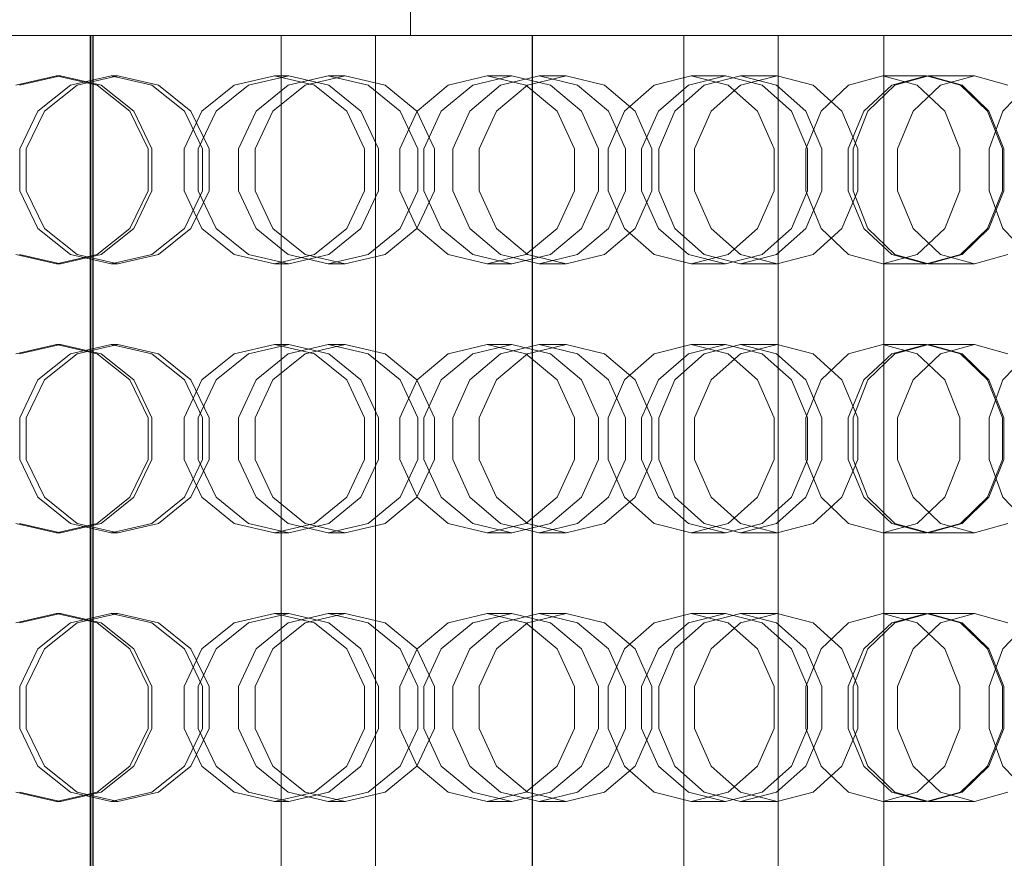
# Model space of a CAD drawing. Header units: millimetres. Extents: x -4395 to 65662, y -65530 to 6847.
# Tile 722 of 1034: x 25260 to 25480, y -17984 to -17796. Entities that reach past the tile are written whole.
import ezdxf

# ---------------------------------------------------------------- set-up
doc = ezdxf.new("R2010")
doc.units = ezdxf.units.MM
doc.layers.add('COTAS_P', color=1, linetype='Continuous', lineweight=0)
doc.layers.add('superior_briquetadora', color=7, linetype='Continuous', lineweight=0)
doc.dimstyles.new('R19_100', dxfattribs={"dimtxt": 250, "dimasz": 150, "dimexe": 150, "dimexo": 80, "dimgap": 100, "dimtad": 1, "dimtih": 1, "dimtoh": 1, "dimdsep": 46, "dimcen": 0.09, "dimadec": 0, "dimazin": 0, "dimtfac": 1, "dimtdec": 4, "dimtofl": 0, "dimtmove": 0, "dimatfit": 3, "dimfxl": 1, "dimtolj": 1, "dimtzin": 0, "dimarcsym": 0})

# ---------------------------------------------------------------- blocks, each defined once
blk = doc.blocks.new('DIM_R33_31')
at = {"layer": 'COTAS_P'}
for p, q in [((24250.07, -17080), (24400.07, -17035)), ((26750.07, -17080), (26600.07, -17035)), ((24250.07, -17980), (24250.07, -17080)), ((24250.07, -17080), (26750.07, -17080)), ((24250.07, -17080), (24400.07, -17125)), ((26750.07, -17080), (26600.07, -17125)), ((26750.07, -17980), (26750.07, -17080))]:
    blk.add_line(p, q, dxfattribs=at)
blk.add_text('2500 P', height=250, dxfattribs=at).set_placement((25500.07, -16980))

msp = doc.modelspace()

# ---------------------------------------------------------------- linework, layer by layer
at = {"layer": 'superior_briquetadora'}
for p, q in [((25347.45, -17250), (25347.45, -17800)), ((25236.703, -17800), (25276.655, -17800)), ((25236.798, -17800), (25276.55, -17800)), ((25263.513, -17800), (25243.946, -17800)), ((25263.503, -17800), (25243.951, -17800)), ((25264.374, -17800), (25245.283, -17800)), ((25249.446, -17800), (25269.314, -17800)), ((25270.555, -17800), (25250.689, -17800)), ((25254.852, -17800), (25273.758, -17800)), ((25282.723, -17800), (25263.503, -17800)), ((25282.749, -17800), (25263.513, -17800)), ((25282.914, -17800), (25264.374, -17800)), ((25269.314, -17800), (25289.133, -17800)), ((25290.369, -17800), (25270.555, -17800)), ((25273.758, -17800), (25291.754, -17800)), ((25275.981, -17800), (25294.694, -17800)), ((25275.981, -18160), (25275.981, -17800)), ((25276.55, -17800), (25275.981, -17800)), ((25276.655, -17800), (25276.085, -17800)), ((25276.085, -17800), (25294.8, -17800)), ((25276.085, -18160), (25276.085, -17800)), ((25276.55, -17800), (25276.55, -18160)), ((25276.655, -18160), (25276.655, -17800)), ((25301.14, -17800), (25282.723, -17800)), ((25301.181, -17800), (25282.749, -17800)), ((25300.193, -17800), (25282.914, -17800)), ((25289.133, -17800), (25308.851, -17800)), ((25310.079, -17800), (25290.369, -17800)), ((25291.754, -17800), (25308.148, -17800)), ((25294.694, -17800), (25312.312, -17800)), ((25294.8, -17800), (25312.42, -17800)), ((25315.544, -17800), (25300.193, -17800)), ((25318.298, -17800), (25301.14, -17800)), ((25318.353, -17800), (25301.181, -17800)), ((25308.148, -17800), (25322.31, -17800)), ((25308.851, -17800), (25328.418, -17800)), ((25329.635, -17800), (25310.079, -17800)), ((25312.312, -17800), (25328.405, -17800)), ((25312.42, -17800), (25328.512, -17800)), ((25328.38, -17800), (25315.544, -17800)), ((25333.777, -17800), (25318.298, -17800)), ((25333.844, -17800), (25318.353, -17800)), ((25318.548, -18160), (25318.548, -17800)), ((25321.124, -17800), (25318.548, -17800)), ((25318.548, -17800), (25322.814, -17800)), ((25330.151, -17800), (25321.124, -17800)), ((25322.31, -17800), (25333.696, -17800)), ((25322.814, -17800), (25333.274, -17800)), ((25338.206, -17800), (25328.38, -17800)), ((25328.405, -17800), (25342.578, -17800)), ((25328.418, -17800), (25347.785, -17800)), ((25328.512, -17800), (25342.684, -17800)), ((25348.987, -17800), (25329.635, -17800)), ((25344.254, -17800), (25330.151, -17800)), ((25333.274, -17800), (25348.334, -17800)), ((25333.696, -17800), (25341.868, -17800)), ((25347.195, -17800), (25333.777, -17800)), ((25347.273, -17800), (25333.844, -17800)), ((25344.646, -17800), (25338.206, -17800)), ((25339.646, -18160), (25339.646, -17800)), ((25342.223, -17800), (25339.646, -17800)), ((25339.646, -17800), (25343.913, -17800)), ((25341.868, -17800), (25346.512, -17800)), ((25351.249, -17800), (25342.223, -17800)), ((25342.578, -17800), (25354.484, -17800)), ((25342.684, -17800), (25354.588, -17800)), ((25343.913, -17800), (25354.372, -17800)), ((25361.286, -17800), (25344.254, -17800)), ((25347.45, -17800), (25344.646, -17800)), ((25346.512, -17800), (25347.45, -17800)), ((25358.221, -17800), (25347.195, -17800)), ((25358.308, -17800), (25347.273, -17800)), ((25347.785, -17800), (25366.9, -17800)), ((25348.334, -17800), (25365.702, -17800)), ((25368.085, -17800), (25348.987, -17800)), ((25365.352, -17800), (25351.249, -17800)), ((25354.372, -17800), (25369.432, -17800)), ((25354.484, -17800), (25363.83, -17800)), ((25354.588, -17800), (25363.933, -17800)), ((25366.584, -17800), (25358.221, -17800)), ((25366.677, -17800), (25358.308, -17800)), ((25378.654, -17800), (25361.286, -17800)), ((25363.83, -17800), (25370.387, -17800)), ((25363.933, -17800), (25370.489, -17800)), ((25382.384, -17800), (25365.352, -17800)), ((25365.702, -17800), (25382.734, -17800)), ((25372.078, -17800), (25366.584, -17800)), ((25372.176, -17800), (25366.677, -17800)), ((25366.9, -17800), (25385.715, -17800)), ((25386.88, -17800), (25368.085, -17800)), ((25369.432, -17800), (25386.8, -17800)), ((25370.387, -17800), (25373.996, -17800)), ((25370.489, -17800), (25374.097, -17800)), ((25374.567, -17800), (25372.078, -17800)), ((25374.667, -17800), (25372.176, -17800)), ((25373.996, -17800), (25374.567, -17800)), ((25374.097, -17800), (25374.667, -17800)), ((25374.567, -17800), (25374.567, -18160)), ((25374.667, -18160), (25374.667, -17800)), ((25393.714, -17800), (25378.654, -17800)), ((25399.752, -17800), (25382.384, -17800)), ((25382.734, -17800), (25396.837, -17800)), ((25385.715, -17800), (25404.183, -17800)), ((25386.8, -17800), (25403.832, -17800)), ((25405.324, -17800), (25386.88, -17800)), ((25404.173, -17800), (25393.714, -17800)), ((25396.837, -17800), (25405.863, -17800)), ((25414.812, -17800), (25399.752, -17800)), ((25403.832, -17800), (25417.935, -17800)), ((25408.44, -17800), (25404.173, -17800)), ((25404.183, -17800), (25422.254, -17800)), ((25423.37, -17800), (25405.324, -17800)), ((25405.863, -17800), (25408.44, -17800)), ((25408.44, -18160), (25408.44, -17800)), ((25425.272, -17800), (25414.812, -17800)), ((25417.935, -17800), (25426.962, -17800)), ((25422.254, -17800), (25439.884, -17800)), ((25440.97, -17800), (25423.37, -17800)), ((25429.538, -17800), (25425.272, -17800)), ((25426.962, -17800), (25429.538, -17800)), ((25429.538, -18160), (25429.538, -17800)), ((25439.884, -17800), (25457.026, -17800)), ((25458.08, -17800), (25440.97, -17800)), ((25453.073, -18160), (25453.073, -17800)), ((25455.649, -17800), (25453.073, -17800)), ((25453.073, -17800), (25457.339, -17800)), ((25464.676, -17800), (25455.649, -17800)), ((25457.026, -17800), (25473.637, -17800)), ((25457.339, -17800), (25467.798, -17800)), ((25474.657, -17800), (25458.08, -17800)), ((25478.778, -17800), (25464.676, -17800)), ((25467.798, -17800), (25482.858, -17800)), ((25473.637, -17800), (25489.675, -17800)), ((25490.657, -17800), (25474.657, -17800)), ((25495.81, -17800), (25478.778, -17800)), ((25268.431, -17809), (25259.33, -17811.08)), ((25260.208, -17811.08), (25269.314, -17809)), ((25268.431, -17809), (25269.314, -17809)), ((25277.532, -17811.08), (25268.431, -17809)), ((25269.314, -17809), (25278.411, -17811.08)), ((25271.571, -17811.08), (25280.652, -17809)), ((25282.123, -17809), (25273.032, -17811.08)), ((25280.652, -17809), (25282.123, -17809)), ((25280.652, -17809), (25289.733, -17811.08)), ((25291.196, -17811.08), (25282.123, -17809)), ((25317.065, -17809), (25308.1, -17811.08)), ((25311.303, -17811.08), (25320.287, -17809)), ((25317.065, -17809), (25320.287, -17809)), ((25326.029, -17811.08), (25317.065, -17809)), ((25320.17, -17811.08), (25329.076, -17809)), ((25320.287, -17809), (25329.233, -17811.08)), ((25332.876, -17809), (25323.947, -17811.08)), ((25329.076, -17809), (25332.876, -17809)), ((25329.076, -17809), (25337.982, -17811.08)), ((25341.761, -17811.08), (25332.876, -17809)), ((25364.552, -17809), (25355.877, -17811.08)), ((25361.35, -17811.08), (25370.058, -17809)), ((25364.552, -17809), (25370.058, -17809)), ((25373.226, -17811.08), (25364.552, -17809)), ((25367.57, -17811.08), (25376.149, -17809)), ((25370.058, -17809), (25378.701, -17811.08)), ((25382.213, -17809), (25373.597, -17811.08)), ((25376.149, -17809), (25382.213, -17809)), ((25376.149, -17809), (25384.727, -17811.08)), ((25390.757, -17811.08), (25382.213, -17809)), ((25410.08, -17809), (25401.843, -17811.08)), ((25409.493, -17811.08), (25417.776, -17809)), ((25410.08, -17809), (25417.776, -17809)), ((25418.317, -17811.08), (25410.08, -17809)), ((25412.959, -17811.08), (25421.064, -17809)), ((25417.776, -17809), (25425.968, -17811.08)), ((25421.064, -17809), (25429.288, -17809)), ((25421.064, -17809), (25429.169, -17811.08)), ((25429.288, -17809), (25421.134, -17811.08)), ((25437.345, -17811.08), (25429.288, -17809)), ((25452.87, -17809), (25445.213, -17811.08)), ((25452.87, -17809), (25462.624, -17809)), ((25460.528, -17811.08), (25452.87, -17809)), ((25454.909, -17811.08), (25462.624, -17809)), ((25455.561, -17811.08), (25463.053, -17809)), ((25462.624, -17809), (25470.226, -17811.08)), ((25463.053, -17809), (25473.297, -17809)), ((25463.053, -17809), (25470.545, -17811.08)), ((25473.297, -17809), (25465.744, -17811.08)), ((25480.73, -17811.08), (25473.297, -17809)), ((25264.288, -17816.907), (25271.571, -17811.08)), ((25273.032, -17811.08), (25265.731, -17816.906)), ((25284.83, -17816.907), (25277.532, -17811.08)), ((25278.411, -17811.08), (25285.696, -17816.906)), ((25289.733, -17811.08), (25297.015, -17816.907)), ((25298.458, -17816.906), (25291.196, -17811.08)), ((25308.1, -17811.08), (25300.911, -17816.907)), ((25304.072, -17816.906), (25311.303, -17811.08)), ((25313.028, -17816.907), (25320.17, -17811.08)), ((25323.947, -17811.08), (25316.755, -17816.906)), ((25333.218, -17816.907), (25326.029, -17811.08)), ((25329.233, -17811.08), (25336.378, -17816.906)), ((25337.982, -17811.08), (25345.124, -17816.907)), ((25348.852, -17816.906), (25341.761, -17811.08)), ((25355.877, -17811.08), (25348.92, -17816.907)), ((25354.322, -17816.906), (25361.35, -17811.08)), ((25360.69, -17816.907), (25367.57, -17811.08)), ((25373.597, -17811.08), (25366.638, -17816.906)), ((25380.183, -17816.907), (25373.226, -17811.08)), ((25378.701, -17811.08), (25385.584, -17816.906)), ((25384.727, -17811.08), (25391.607, -17816.907)), ((25397.555, -17816.906), (25390.757, -17811.08)), ((25401.843, -17811.08), (25395.238, -17816.907)), ((25402.787, -17816.906), (25409.493, -17811.08)), ((25406.459, -17816.907), (25412.959, -17811.08)), ((25421.134, -17811.08), (25414.527, -17816.906)), ((25424.922, -17816.907), (25418.317, -17811.08)), ((25425.968, -17811.08), (25432.471, -17816.906)), ((25429.169, -17811.08), (25435.668, -17816.907)), ((25443.735, -17816.906), (25437.345, -17811.08)), ((25445.213, -17811.08), (25439.072, -17816.907)), ((25448.64, -17816.906), (25454.909, -17811.08)), ((25449.553, -17816.907), (25455.561, -17811.08)), ((25465.744, -17811.08), (25459.601, -17816.906)), ((25466.669, -17816.907), (25460.528, -17811.08)), ((25470.226, -17811.08), (25476.237, -17816.906)), ((25470.545, -17811.08), (25476.554, -17816.907)), ((25485.243, -17811.08), (25479.671, -17816.907)), ((25260.247, -17825.327), (25264.288, -17816.907)), ((25265.731, -17816.906), (25261.674, -17825.326)), ((25288.88, -17825.327), (25284.83, -17816.907)), ((25285.696, -17816.906), (25289.737, -17825.326)), ((25300.911, -17816.907), (25296.922, -17825.327)), ((25297.015, -17816.907), (25301.057, -17825.327)), ((25302.484, -17825.326), (25298.458, -17816.906)), ((25300.049, -17825.326), (25304.072, -17816.906)), ((25309.064, -17825.327), (25313.028, -17816.907)), ((25316.755, -17816.906), (25312.751, -17825.326)), ((25337.207, -17825.327), (25333.218, -17816.907)), ((25336.378, -17816.906), (25340.334, -17825.326)), ((25348.92, -17816.907), (25345.06, -17825.327)), ((25345.124, -17816.907), (25349.088, -17825.327)), ((25352.775, -17825.326), (25348.852, -17816.906)), ((25350.402, -17825.326), (25354.322, -17816.906)), ((25356.872, -17825.327), (25360.69, -17816.907)), ((25366.638, -17816.906), (25362.756, -17825.326)), ((25384.044, -17825.327), (25380.183, -17816.907)), ((25385.584, -17816.906), (25389.386, -17825.326)), ((25395.238, -17816.907), (25391.572, -17825.327)), ((25391.607, -17816.907), (25395.425, -17825.327)), ((25401.309, -17825.326), (25397.555, -17816.906)), ((25399.04, -17825.326), (25402.787, -17816.906)), ((25402.852, -17825.327), (25406.459, -17816.907)), ((25414.527, -17816.906), (25410.832, -17825.326)), ((25428.588, -17825.327), (25424.922, -17816.907)), ((25432.471, -17816.906), (25436.055, -17825.326)), ((25439.072, -17816.907), (25435.664, -17825.327)), ((25435.668, -17816.907), (25439.275, -17825.327)), ((25447.255, -17825.326), (25443.735, -17816.906)), ((25445.128, -17825.326), (25448.64, -17816.906)), ((25446.219, -17825.327), (25449.553, -17816.907)), ((25459.601, -17816.906), (25456.158, -17825.326)), ((25470.077, -17825.327), (25466.669, -17816.907)), ((25476.237, -17816.906), (25479.541, -17825.326)), ((25476.554, -17816.907), (25479.888, -17825.327)), ((25479.671, -17816.907), (25476.579, -17825.327)), ((25260.247, -17834.673), (25260.247, -17825.327)), ((25261.674, -17825.326), (25261.674, -17834.674)), ((25288.88, -17834.673), (25288.88, -17825.327)), ((25289.737, -17825.326), (25289.737, -17834.674)), ((25296.922, -17825.327), (25296.922, -17834.673)), ((25300.049, -17834.674), (25300.049, -17825.326)), ((25301.057, -17825.327), (25301.057, -17834.673)), ((25302.484, -17834.674), (25302.484, -17825.326)), ((25309.064, -17834.673), (25309.064, -17825.327)), ((25312.751, -17825.326), (25312.751, -17834.674)), ((25337.207, -17834.673), (25337.207, -17825.327)), ((25340.334, -17825.326), (25340.334, -17834.674)), ((25345.06, -17825.327), (25345.06, -17834.673)), ((25349.088, -17825.327), (25349.088, -17834.673)), ((25350.402, -17834.674), (25350.402, -17825.326)), ((25352.775, -17834.674), (25352.775, -17825.326)), ((25356.872, -17834.673), (25356.872, -17825.327)), ((25362.756, -17825.326), (25362.756, -17834.674)), ((25384.044, -17834.673), (25384.044, -17825.327)), ((25389.386, -17825.326), (25389.386, -17834.674)), ((25391.572, -17825.327), (25391.572, -17834.673)), ((25395.425, -17825.327), (25395.425, -17834.673)), ((25399.04, -17834.674), (25399.04, -17825.326)), ((25401.309, -17834.674), (25401.309, -17825.326)), ((25402.852, -17834.673), (25402.852, -17825.327)), ((25410.832, -17825.326), (25410.832, -17834.674)), ((25428.588, -17834.673), (25428.588, -17825.327)), ((25435.664, -17825.327), (25435.664, -17834.673)), ((25436.055, -17825.326), (25436.055, -17834.674)), ((25439.275, -17825.327), (25439.275, -17834.673)), ((25445.128, -17834.674), (25445.128, -17825.326)), ((25446.219, -17834.673), (25446.219, -17825.327)), ((25447.255, -17834.674), (25447.255, -17825.326)), ((25456.158, -17825.326), (25456.158, -17834.674)), ((25470.077, -17834.673), (25470.077, -17825.327)), ((25476.579, -17825.327), (25476.579, -17834.673)), ((25479.541, -17825.326), (25479.542, -17834.674)), ((25479.888, -17825.327), (25479.888, -17834.673)), ((25264.288, -17843.093), (25260.247, -17834.673)), ((25261.674, -17834.674), (25265.731, -17843.094)), ((25284.83, -17843.093), (25288.88, -17834.673)), ((25289.737, -17834.674), (25285.696, -17843.094)), ((25296.922, -17834.673), (25300.911, -17843.093)), ((25301.057, -17834.673), (25297.015, -17843.093)), ((25298.458, -17843.094), (25302.484, -17834.674)), ((25304.072, -17843.094), (25300.049, -17834.674)), ((25313.028, -17843.093), (25309.064, -17834.673)), ((25312.751, -17834.674), (25316.755, -17843.094)), ((25333.218, -17843.093), (25337.207, -17834.673)), ((25340.334, -17834.674), (25336.378, -17843.094)), ((25345.06, -17834.673), (25348.92, -17843.093)), ((25349.088, -17834.673), (25345.124, -17843.093)), ((25348.852, -17843.094), (25352.775, -17834.674)), ((25354.322, -17843.094), (25350.402, -17834.674)), ((25360.69, -17843.093), (25356.872, -17834.673)), ((25362.756, -17834.674), (25366.638, -17843.094)), ((25380.183, -17843.093), (25384.044, -17834.673)), ((25389.386, -17834.674), (25385.584, -17843.094)), ((25391.572, -17834.673), (25395.238, -17843.093)), ((25395.425, -17834.673), (25391.607, -17843.093)), ((25397.555, -17843.094), (25401.309, -17834.674)), ((25402.787, -17843.094), (25399.04, -17834.674)), ((25406.459, -17843.093), (25402.852, -17834.673)), ((25410.832, -17834.674), (25414.527, -17843.094)), ((25424.922, -17843.093), (25428.588, -17834.673)), ((25436.055, -17834.674), (25432.471, -17843.094)), ((25435.664, -17834.673), (25439.072, -17843.093)), ((25439.275, -17834.673), (25435.668, -17843.093)), ((25443.735, -17843.094), (25447.255, -17834.674)), ((25448.64, -17843.094), (25445.128, -17834.674)), ((25449.553, -17843.093), (25446.219, -17834.673)), ((25456.158, -17834.674), (25459.601, -17843.094)), ((25466.669, -17843.093), (25470.077, -17834.673)), ((25479.542, -17834.674), (25476.237, -17843.094)), ((25479.888, -17834.673), (25476.554, -17843.093)), ((25476.579, -17834.673), (25479.671, -17843.093)), ((25271.571, -17848.92), (25264.288, -17843.093)), ((25265.731, -17843.094), (25273.032, -17848.92)), ((25277.532, -17848.92), (25284.83, -17843.093)), ((25285.696, -17843.094), (25278.41, -17848.92)), ((25297.015, -17843.093), (25289.733, -17848.92)), ((25291.196, -17848.92), (25298.458, -17843.094)), ((25300.911, -17843.093), (25308.1, -17848.92)), ((25311.303, -17848.92), (25304.072, -17843.094)), ((25320.17, -17848.92), (25313.028, -17843.093)), ((25316.755, -17843.094), (25323.947, -17848.92)), ((25326.029, -17848.92), (25333.218, -17843.093)), ((25336.378, -17843.094), (25329.233, -17848.92)), ((25345.124, -17843.093), (25337.982, -17848.92)), ((25341.761, -17848.92), (25348.852, -17843.094)), ((25348.92, -17843.093), (25355.877, -17848.92)), ((25361.35, -17848.92), (25354.322, -17843.094)), ((25367.57, -17848.92), (25360.69, -17843.093)), ((25366.638, -17843.094), (25373.597, -17848.92)), ((25373.226, -17848.92), (25380.183, -17843.093)), ((25385.584, -17843.094), (25378.701, -17848.92)), ((25391.607, -17843.093), (25384.727, -17848.92)), ((25390.757, -17848.92), (25397.555, -17843.094)), ((25395.238, -17843.093), (25401.843, -17848.92)), ((25409.493, -17848.92), (25402.787, -17843.094)), ((25412.959, -17848.92), (25406.459, -17843.093)), ((25414.527, -17843.094), (25421.134, -17848.92)), ((25418.317, -17848.92), (25424.922, -17843.093)), ((25432.471, -17843.094), (25425.968, -17848.92)), ((25435.668, -17843.093), (25429.169, -17848.92)), ((25437.345, -17848.92), (25443.735, -17843.094)), ((25439.072, -17843.093), (25445.213, -17848.92)), ((25454.909, -17848.92), (25448.64, -17843.094)), ((25455.561, -17848.92), (25449.553, -17843.093)), ((25459.601, -17843.094), (25465.744, -17848.92)), ((25460.528, -17848.92), (25466.669, -17843.093)), ((25476.237, -17843.094), (25470.226, -17848.92)), ((25476.554, -17843.093), (25470.545, -17848.92)), ((25479.671, -17843.093), (25485.243, -17848.92)), ((25259.33, -17848.92), (25268.431, -17851)), ((25269.314, -17851), (25260.208, -17848.92)), ((25268.431, -17851), (25277.532, -17848.92)), ((25278.41, -17848.92), (25269.314, -17851)), ((25280.652, -17851), (25271.571, -17848.92)), ((25273.032, -17848.92), (25282.123, -17851)), ((25289.733, -17848.92), (25280.652, -17851)), ((25282.123, -17851), (25291.196, -17848.92)), ((25308.1, -17848.92), (25317.065, -17851)), ((25320.287, -17851), (25311.303, -17848.92)), ((25317.065, -17851), (25326.029, -17848.92)), ((25329.076, -17851), (25320.17, -17848.92)), ((25329.233, -17848.92), (25320.287, -17851)), ((25323.947, -17848.92), (25332.876, -17851)), ((25337.982, -17848.92), (25329.076, -17851)), ((25332.876, -17851), (25341.761, -17848.92)), ((25355.877, -17848.92), (25364.552, -17851)), ((25370.058, -17851), (25361.35, -17848.92)), ((25364.552, -17851), (25373.226, -17848.92)), ((25376.149, -17851), (25367.57, -17848.92)), ((25378.701, -17848.92), (25370.058, -17851)), ((25373.597, -17848.92), (25382.213, -17851)), ((25384.727, -17848.92), (25376.149, -17851)), ((25382.213, -17851), (25390.757, -17848.92)), ((25401.843, -17848.92), (25410.08, -17851)), ((25417.776, -17851), (25409.493, -17848.92)), ((25410.08, -17851), (25418.317, -17848.92)), ((25421.064, -17851), (25412.959, -17848.92)), ((25425.968, -17848.92), (25417.776, -17851)), ((25429.169, -17848.92), (25421.064, -17851)), ((25421.134, -17848.92), (25429.288, -17851)), ((25429.288, -17851), (25437.345, -17848.92)), ((25445.213, -17848.92), (25452.87, -17851)), ((25452.87, -17851), (25460.528, -17848.92)), ((25462.624, -17851), (25454.909, -17848.92)), ((25463.053, -17851), (25455.561, -17848.92)), ((25470.226, -17848.92), (25462.624, -17851)), ((25470.545, -17848.92), (25463.053, -17851)), ((25465.744, -17848.92), (25473.297, -17851)), ((25473.297, -17851), (25480.73, -17848.92)), ((25268.431, -17851), (25269.314, -17851)), ((25280.652, -17851), (25282.123, -17851)), ((25317.065, -17851), (25320.287, -17851)), ((25329.076, -17851), (25332.876, -17851)), ((25364.552, -17851), (25370.058, -17851)), ((25376.149, -17851), (25382.213, -17851)), ((25410.08, -17851), (25417.776, -17851)), ((25421.064, -17851), (25429.288, -17851)), ((25452.87, -17851), (25462.624, -17851)), ((25463.053, -17851), (25473.297, -17851)), ((25268.431, -17869), (25259.33, -17871.08)), ((25260.208, -17871.08), (25269.314, -17869)), ((25268.431, -17869), (25269.314, -17869)), ((25277.532, -17871.08), (25268.431, -17869)), ((25269.314, -17869), (25278.411, -17871.08)), ((25271.571, -17871.08), (25280.652, -17869)), ((25282.123, -17869), (25273.032, -17871.08)), ((25280.652, -17869), (25282.123, -17869)), ((25280.652, -17869), (25289.733, -17871.08)), ((25291.196, -17871.08), (25282.123, -17869)), ((25317.065, -17869), (25308.1, -17871.08)), ((25311.303, -17871.08), (25320.287, -17869)), ((25317.065, -17869), (25320.287, -17869)), ((25326.029, -17871.08), (25317.065, -17869)), ((25320.17, -17871.08), (25329.076, -17869)), ((25320.287, -17869), (25329.233, -17871.08)), ((25332.876, -17869), (25323.947, -17871.08)), ((25329.076, -17869), (25332.876, -17869)), ((25329.076, -17869), (25337.982, -17871.08)), ((25341.761, -17871.08), (25332.876, -17869)), ((25364.552, -17869), (25355.877, -17871.08)), ((25361.35, -17871.08), (25370.058, -17869)), ((25364.552, -17869), (25370.058, -17869)), ((25373.226, -17871.08), (25364.552, -17869)), ((25367.57, -17871.08), (25376.149, -17869)), ((25370.058, -17869), (25378.701, -17871.08)), ((25382.213, -17869), (25373.597, -17871.08)), ((25376.149, -17869), (25382.213, -17869)), ((25376.149, -17869), (25384.727, -17871.08)), ((25390.757, -17871.08), (25382.213, -17869)), ((25410.08, -17869), (25401.843, -17871.08)), ((25409.493, -17871.08), (25417.776, -17869)), ((25410.08, -17869), (25417.776, -17869)), ((25418.317, -17871.08), (25410.08, -17869)), ((25412.959, -17871.08), (25421.064, -17869)), ((25417.776, -17869), (25425.968, -17871.08)), ((25421.064, -17869), (25429.288, -17869)), ((25421.064, -17869), (25429.169, -17871.08)), ((25429.288, -17869), (25421.134, -17871.08)), ((25437.345, -17871.08), (25429.288, -17869)), ((25452.87, -17869), (25445.213, -17871.08)), ((25452.87, -17869), (25462.624, -17869)), ((25460.528, -17871.08), (25452.87, -17869)), ((25454.909, -17871.08), (25462.624, -17869)), ((25455.561, -17871.08), (25463.053, -17869)), ((25462.624, -17869), (25470.226, -17871.08)), ((25463.053, -17869), (25473.297, -17869)), ((25463.053, -17869), (25470.545, -17871.08)), ((25473.297, -17869), (25465.744, -17871.08)), ((25480.73, -17871.08), (25473.297, -17869)), ((25264.288, -17876.907), (25271.571, -17871.08)), ((25273.032, -17871.08), (25265.731, -17876.906)), ((25284.83, -17876.907), (25277.532, -17871.08)), ((25278.411, -17871.08), (25285.696, -17876.906)), ((25289.733, -17871.08), (25297.015, -17876.907)), ((25298.458, -17876.906), (25291.196, -17871.08)), ((25308.1, -17871.08), (25300.911, -17876.907)), ((25304.072, -17876.906), (25311.303, -17871.08)), ((25313.028, -17876.907), (25320.17, -17871.08)), ((25323.947, -17871.08), (25316.755, -17876.906)), ((25333.218, -17876.907), (25326.029, -17871.08)), ((25329.233, -17871.08), (25336.378, -17876.906)), ((25337.982, -17871.08), (25345.124, -17876.907)), ((25348.852, -17876.906), (25341.761, -17871.08)), ((25355.877, -17871.08), (25348.92, -17876.907)), ((25354.322, -17876.906), (25361.35, -17871.08)), ((25360.69, -17876.907), (25367.57, -17871.08)), ((25373.597, -17871.08), (25366.638, -17876.906)), ((25380.183, -17876.907), (25373.226, -17871.08)), ((25378.701, -17871.08), (25385.584, -17876.906)), ((25384.727, -17871.08), (25391.607, -17876.907)), ((25397.555, -17876.906), (25390.757, -17871.08)), ((25401.843, -17871.08), (25395.238, -17876.907)), ((25402.787, -17876.906), (25409.493, -17871.08)), ((25406.459, -17876.907), (25412.959, -17871.08)), ((25421.134, -17871.08), (25414.527, -17876.906)), ((25424.922, -17876.907), (25418.317, -17871.08)), ((25425.968, -17871.08), (25432.471, -17876.906)), ((25429.169, -17871.08), (25435.668, -17876.907)), ((25443.735, -17876.906), (25437.345, -17871.08)), ((25445.213, -17871.08), (25439.072, -17876.907)), ((25448.64, -17876.906), (25454.909, -17871.08)), ((25449.553, -17876.907), (25455.561, -17871.08)), ((25465.744, -17871.08), (25459.601, -17876.906)), ((25466.669, -17876.907), (25460.528, -17871.08)), ((25470.226, -17871.08), (25476.237, -17876.906)), ((25470.545, -17871.08), (25476.554, -17876.907)), ((25485.243, -17871.08), (25479.671, -17876.907)), ((25260.247, -17885.327), (25264.288, -17876.907)), ((25265.731, -17876.906), (25261.674, -17885.326)), ((25288.88, -17885.327), (25284.83, -17876.907)), ((25285.696, -17876.906), (25289.737, -17885.326)), ((25300.911, -17876.907), (25296.922, -17885.327)), ((25297.015, -17876.907), (25301.057, -17885.327)), ((25302.484, -17885.326), (25298.458, -17876.906)), ((25300.049, -17885.326), (25304.072, -17876.906)), ((25309.064, -17885.327), (25313.028, -17876.907)), ((25316.755, -17876.906), (25312.751, -17885.326)), ((25337.207, -17885.327), (25333.218, -17876.907)), ((25336.378, -17876.906), (25340.334, -17885.326)), ((25348.92, -17876.907), (25345.06, -17885.327)), ((25345.124, -17876.907), (25349.088, -17885.327)), ((25352.775, -17885.326), (25348.852, -17876.906)), ((25350.402, -17885.326), (25354.322, -17876.906)), ((25356.872, -17885.327), (25360.69, -17876.907)), ((25366.638, -17876.906), (25362.756, -17885.326)), ((25384.044, -17885.327), (25380.183, -17876.907)), ((25385.584, -17876.906), (25389.386, -17885.326)), ((25395.238, -17876.907), (25391.572, -17885.327)), ((25391.607, -17876.907), (25395.425, -17885.327)), ((25401.309, -17885.326), (25397.555, -17876.906)), ((25399.04, -17885.326), (25402.787, -17876.906)), ((25402.852, -17885.327), (25406.459, -17876.907)), ((25414.527, -17876.906), (25410.832, -17885.326)), ((25428.588, -17885.327), (25424.922, -17876.907)), ((25432.471, -17876.906), (25436.055, -17885.326)), ((25439.072, -17876.907), (25435.664, -17885.327)), ((25435.668, -17876.907), (25439.275, -17885.327)), ((25447.255, -17885.326), (25443.735, -17876.906)), ((25445.128, -17885.326), (25448.64, -17876.906)), ((25446.219, -17885.327), (25449.553, -17876.907)), ((25459.601, -17876.906), (25456.158, -17885.326)), ((25470.077, -17885.327), (25466.669, -17876.907)), ((25476.237, -17876.906), (25479.541, -17885.326)), ((25476.554, -17876.907), (25479.888, -17885.327)), ((25479.671, -17876.907), (25476.579, -17885.327)), ((25260.247, -17894.673), (25260.247, -17885.327)), ((25261.674, -17885.326), (25261.674, -17894.674)), ((25288.88, -17894.673), (25288.88, -17885.327)), ((25289.737, -17885.326), (25289.737, -17894.674)), ((25296.922, -17885.327), (25296.922, -17894.673)), ((25300.049, -17894.674), (25300.049, -17885.326)), ((25301.057, -17885.327), (25301.057, -17894.673)), ((25302.484, -17894.674), (25302.484, -17885.326)), ((25309.064, -17894.673), (25309.064, -17885.327)), ((25312.751, -17885.326), (25312.751, -17894.674)), ((25337.207, -17894.673), (25337.207, -17885.327)), ((25340.334, -17885.326), (25340.334, -17894.674)), ((25345.06, -17885.327), (25345.06, -17894.673)), ((25349.088, -17885.327), (25349.088, -17894.673)), ((25350.402, -17894.674), (25350.402, -17885.326)), ((25352.775, -17894.674), (25352.775, -17885.326)), ((25356.872, -17894.673), (25356.872, -17885.327)), ((25362.756, -17885.326), (25362.756, -17894.674)), ((25384.044, -17894.673), (25384.044, -17885.327)), ((25389.386, -17885.326), (25389.386, -17894.674)), ((25391.572, -17885.327), (25391.572, -17894.673)), ((25395.425, -17885.327), (25395.425, -17894.673)), ((25399.04, -17894.674), (25399.04, -17885.326)), ((25401.309, -17894.674), (25401.309, -17885.326)), ((25402.852, -17894.673), (25402.852, -17885.327)), ((25410.832, -17885.326), (25410.832, -17894.674)), ((25428.588, -17894.673), (25428.588, -17885.327)), ((25435.664, -17885.327), (25435.664, -17894.673)), ((25436.055, -17885.326), (25436.055, -17894.674)), ((25439.275, -17885.327), (25439.275, -17894.673)), ((25445.128, -17894.674), (25445.128, -17885.326)), ((25446.219, -17894.673), (25446.219, -17885.327)), ((25447.255, -17894.674), (25447.255, -17885.326)), ((25456.158, -17885.326), (25456.158, -17894.674)), ((25470.077, -17894.673), (25470.077, -17885.327)), ((25476.579, -17885.327), (25476.579, -17894.673)), ((25479.541, -17885.326), (25479.542, -17894.674)), ((25479.888, -17885.327), (25479.888, -17894.673)), ((25264.288, -17903.093), (25260.247, -17894.673)), ((25261.674, -17894.674), (25265.731, -17903.094)), ((25284.83, -17903.093), (25288.88, -17894.673)), ((25289.737, -17894.674), (25285.696, -17903.094)), ((25296.922, -17894.673), (25300.911, -17903.093)), ((25301.057, -17894.673), (25297.015, -17903.093)), ((25298.458, -17903.094), (25302.484, -17894.674)), ((25304.072, -17903.094), (25300.049, -17894.674)), ((25313.028, -17903.093), (25309.064, -17894.673)), ((25312.751, -17894.674), (25316.755, -17903.094)), ((25333.218, -17903.093), (25337.207, -17894.673)), ((25340.334, -17894.674), (25336.378, -17903.094)), ((25345.06, -17894.673), (25348.92, -17903.093)), ((25349.088, -17894.673), (25345.124, -17903.093)), ((25348.852, -17903.094), (25352.775, -17894.674)), ((25354.322, -17903.094), (25350.402, -17894.674)), ((25360.69, -17903.093), (25356.872, -17894.673)), ((25362.756, -17894.674), (25366.638, -17903.094)), ((25380.183, -17903.093), (25384.044, -17894.673)), ((25389.386, -17894.674), (25385.584, -17903.094)), ((25391.572, -17894.673), (25395.238, -17903.093)), ((25395.425, -17894.673), (25391.607, -17903.093)), ((25397.555, -17903.094), (25401.309, -17894.674)), ((25402.787, -17903.094), (25399.04, -17894.674)), ((25406.459, -17903.093), (25402.852, -17894.673)), ((25410.832, -17894.674), (25414.527, -17903.094)), ((25424.922, -17903.093), (25428.588, -17894.673)), ((25436.055, -17894.674), (25432.471, -17903.094)), ((25435.664, -17894.673), (25439.072, -17903.093)), ((25439.275, -17894.673), (25435.668, -17903.093)), ((25443.735, -17903.094), (25447.255, -17894.674)), ((25448.64, -17903.094), (25445.128, -17894.674)), ((25449.553, -17903.093), (25446.219, -17894.673)), ((25456.158, -17894.674), (25459.601, -17903.094)), ((25466.669, -17903.093), (25470.077, -17894.673)), ((25479.542, -17894.674), (25476.237, -17903.094)), ((25479.888, -17894.673), (25476.554, -17903.093)), ((25476.579, -17894.673), (25479.671, -17903.093)), ((25271.571, -17908.92), (25264.288, -17903.093)), ((25265.731, -17903.094), (25273.032, -17908.92)), ((25277.532, -17908.92), (25284.83, -17903.093)), ((25285.696, -17903.094), (25278.41, -17908.92)), ((25297.015, -17903.093), (25289.733, -17908.92)), ((25291.196, -17908.92), (25298.458, -17903.094)), ((25300.911, -17903.093), (25308.1, -17908.92)), ((25311.303, -17908.92), (25304.072, -17903.094)), ((25320.17, -17908.92), (25313.028, -17903.093)), ((25316.755, -17903.094), (25323.947, -17908.92)), ((25326.029, -17908.92), (25333.218, -17903.093)), ((25336.378, -17903.094), (25329.233, -17908.92)), ((25345.124, -17903.093), (25337.982, -17908.92)), ((25341.761, -17908.92), (25348.852, -17903.094)), ((25348.92, -17903.093), (25355.877, -17908.92)), ((25361.35, -17908.92), (25354.322, -17903.094)), ((25367.57, -17908.92), (25360.69, -17903.093)), ((25366.638, -17903.094), (25373.597, -17908.92)), ((25373.226, -17908.92), (25380.183, -17903.093)), ((25385.584, -17903.094), (25378.701, -17908.92)), ((25391.607, -17903.093), (25384.727, -17908.92)), ((25390.757, -17908.92), (25397.555, -17903.094)), ((25395.238, -17903.093), (25401.843, -17908.92)), ((25409.493, -17908.92), (25402.787, -17903.094)), ((25412.959, -17908.92), (25406.459, -17903.093)), ((25414.527, -17903.094), (25421.134, -17908.92)), ((25418.317, -17908.92), (25424.922, -17903.093)), ((25432.471, -17903.094), (25425.968, -17908.92)), ((25435.668, -17903.093), (25429.169, -17908.92)), ((25437.345, -17908.92), (25443.735, -17903.094)), ((25439.072, -17903.093), (25445.213, -17908.92)), ((25454.909, -17908.92), (25448.64, -17903.094)), ((25455.561, -17908.92), (25449.553, -17903.093)), ((25459.601, -17903.094), (25465.744, -17908.92)), ((25460.528, -17908.92), (25466.669, -17903.093)), ((25476.237, -17903.094), (25470.226, -17908.92)), ((25476.554, -17903.093), (25470.545, -17908.92)), ((25479.671, -17903.093), (25485.243, -17908.92)), ((25259.33, -17908.92), (25268.431, -17911)), ((25269.314, -17911), (25260.208, -17908.92)), ((25268.431, -17911), (25277.532, -17908.92)), ((25278.41, -17908.92), (25269.314, -17911)), ((25280.652, -17911), (25271.571, -17908.92)), ((25273.032, -17908.92), (25282.123, -17911)), ((25289.733, -17908.92), (25280.652, -17911)), ((25282.123, -17911), (25291.196, -17908.92)), ((25308.1, -17908.92), (25317.065, -17911)), ((25320.287, -17911), (25311.303, -17908.92)), ((25317.065, -17911), (25326.029, -17908.92)), ((25329.076, -17911), (25320.17, -17908.92)), ((25329.233, -17908.92), (25320.287, -17911)), ((25323.947, -17908.92), (25332.876, -17911)), ((25337.982, -17908.92), (25329.076, -17911)), ((25332.876, -17911), (25341.761, -17908.92)), ((25355.877, -17908.92), (25364.552, -17911)), ((25370.058, -17911), (25361.35, -17908.92)), ((25364.552, -17911), (25373.226, -17908.92)), ((25376.149, -17911), (25367.57, -17908.92)), ((25378.701, -17908.92), (25370.058, -17911)), ((25373.597, -17908.92), (25382.213, -17911)), ((25384.727, -17908.92), (25376.149, -17911)), ((25382.213, -17911), (25390.757, -17908.92)), ((25401.843, -17908.92), (25410.08, -17911)), ((25417.776, -17911), (25409.493, -17908.92)), ((25410.08, -17911), (25418.317, -17908.92)), ((25421.064, -17911), (25412.959, -17908.92)), ((25425.968, -17908.92), (25417.776, -17911)), ((25429.169, -17908.92), (25421.064, -17911)), ((25421.134, -17908.92), (25429.288, -17911)), ((25429.288, -17911), (25437.345, -17908.92)), ((25445.213, -17908.92), (25452.87, -17911)), ((25452.87, -17911), (25460.528, -17908.92)), ((25462.624, -17911), (25454.909, -17908.92)), ((25463.053, -17911), (25455.561, -17908.92)), ((25470.226, -17908.92), (25462.624, -17911)), ((25470.545, -17908.92), (25463.053, -17911)), ((25465.744, -17908.92), (25473.297, -17911)), ((25473.297, -17911), (25480.73, -17908.92)), ((25268.431, -17911), (25269.314, -17911)), ((25280.652, -17911), (25282.123, -17911)), ((25317.065, -17911), (25320.287, -17911)), ((25329.076, -17911), (25332.876, -17911)), ((25364.552, -17911), (25370.058, -17911)), ((25376.149, -17911), (25382.213, -17911)), ((25410.08, -17911), (25417.776, -17911)), ((25421.064, -17911), (25429.288, -17911)), ((25452.87, -17911), (25462.624, -17911)), ((25463.053, -17911), (25473.297, -17911)), ((25268.431, -17929), (25259.33, -17931.08)), ((25260.208, -17931.08), (25269.314, -17929)), ((25268.431, -17929), (25269.314, -17929)), ((25277.532, -17931.08), (25268.431, -17929)), ((25269.314, -17929), (25278.411, -17931.08)), ((25271.571, -17931.08), (25280.652, -17929)), ((25282.123, -17929), (25273.032, -17931.08)), ((25280.652, -17929), (25282.123, -17929)), ((25280.652, -17929), (25289.733, -17931.08)), ((25291.196, -17931.08), (25282.123, -17929)), ((25317.065, -17929), (25308.1, -17931.08)), ((25311.303, -17931.08), (25320.287, -17929)), ((25317.065, -17929), (25320.287, -17929)), ((25326.029, -17931.08), (25317.065, -17929)), ((25320.17, -17931.08), (25329.076, -17929)), ((25320.287, -17929), (25329.233, -17931.08)), ((25332.876, -17929), (25323.947, -17931.08)), ((25329.076, -17929), (25332.876, -17929)), ((25329.076, -17929), (25337.982, -17931.08)), ((25341.761, -17931.08), (25332.876, -17929)), ((25364.552, -17929), (25355.877, -17931.08)), ((25361.35, -17931.08), (25370.058, -17929)), ((25364.552, -17929), (25370.058, -17929)), ((25373.226, -17931.08), (25364.552, -17929)), ((25367.57, -17931.08), (25376.149, -17929)), ((25370.058, -17929), (25378.701, -17931.08)), ((25382.213, -17929), (25373.597, -17931.08)), ((25376.149, -17929), (25382.213, -17929)), ((25376.149, -17929), (25384.727, -17931.08)), ((25390.757, -17931.08), (25382.213, -17929)), ((25410.08, -17929), (25401.843, -17931.08)), ((25409.493, -17931.08), (25417.776, -17929)), ((25410.08, -17929), (25417.776, -17929)), ((25418.317, -17931.08), (25410.08, -17929)), ((25412.959, -17931.08), (25421.064, -17929)), ((25417.776, -17929), (25425.968, -17931.08)), ((25421.064, -17929), (25429.288, -17929)), ((25421.064, -17929), (25429.169, -17931.08)), ((25429.288, -17929), (25421.134, -17931.08)), ((25437.345, -17931.08), (25429.288, -17929)), ((25452.87, -17929), (25445.213, -17931.08)), ((25452.87, -17929), (25462.624, -17929)), ((25460.528, -17931.08), (25452.87, -17929)), ((25454.909, -17931.08), (25462.624, -17929)), ((25455.561, -17931.08), (25463.053, -17929)), ((25462.624, -17929), (25470.226, -17931.08)), ((25463.053, -17929), (25473.297, -17929)), ((25463.053, -17929), (25470.545, -17931.08)), ((25473.297, -17929), (25465.744, -17931.08)), ((25480.73, -17931.08), (25473.297, -17929)), ((25264.288, -17936.907), (25271.571, -17931.08)), ((25273.032, -17931.08), (25265.731, -17936.906)), ((25284.83, -17936.907), (25277.532, -17931.08)), ((25278.411, -17931.08), (25285.696, -17936.906)), ((25289.733, -17931.08), (25297.015, -17936.907)), ((25298.458, -17936.906), (25291.196, -17931.08)), ((25308.1, -17931.08), (25300.911, -17936.907)), ((25304.072, -17936.906), (25311.303, -17931.08)), ((25313.028, -17936.907), (25320.17, -17931.08)), ((25323.947, -17931.08), (25316.755, -17936.906)), ((25333.218, -17936.907), (25326.029, -17931.08)), ((25329.233, -17931.08), (25336.378, -17936.906)), ((25337.982, -17931.08), (25345.124, -17936.907)), ((25348.852, -17936.906), (25341.761, -17931.08)), ((25355.877, -17931.08), (25348.92, -17936.907)), ((25354.322, -17936.906), (25361.35, -17931.08)), ((25360.69, -17936.907), (25367.57, -17931.08)), ((25373.597, -17931.08), (25366.638, -17936.906)), ((25380.183, -17936.907), (25373.226, -17931.08)), ((25378.701, -17931.08), (25385.584, -17936.906)), ((25384.727, -17931.08), (25391.607, -17936.907)), ((25397.555, -17936.906), (25390.757, -17931.08)), ((25401.843, -17931.08), (25395.238, -17936.907)), ((25402.787, -17936.906), (25409.493, -17931.08)), ((25406.459, -17936.907), (25412.959, -17931.08)), ((25421.134, -17931.08), (25414.527, -17936.906)), ((25424.922, -17936.907), (25418.317, -17931.08)), ((25425.968, -17931.08), (25432.471, -17936.906)), ((25429.169, -17931.08), (25435.668, -17936.907)), ((25443.735, -17936.906), (25437.345, -17931.08)), ((25445.213, -17931.08), (25439.072, -17936.907)), ((25448.64, -17936.906), (25454.909, -17931.08)), ((25449.553, -17936.907), (25455.561, -17931.08)), ((25465.744, -17931.08), (25459.601, -17936.906)), ((25466.669, -17936.907), (25460.528, -17931.08)), ((25470.226, -17931.08), (25476.237, -17936.906)), ((25470.545, -17931.08), (25476.554, -17936.907)), ((25485.243, -17931.08), (25479.671, -17936.907)), ((25260.247, -17945.327), (25264.288, -17936.907)), ((25265.731, -17936.906), (25261.674, -17945.326)), ((25288.88, -17945.327), (25284.83, -17936.907)), ((25285.696, -17936.906), (25289.737, -17945.326)), ((25300.911, -17936.907), (25296.922, -17945.327)), ((25297.015, -17936.907), (25301.057, -17945.327)), ((25302.484, -17945.326), (25298.458, -17936.906)), ((25300.049, -17945.326), (25304.072, -17936.906)), ((25309.064, -17945.327), (25313.028, -17936.907)), ((25316.755, -17936.906), (25312.751, -17945.326)), ((25337.207, -17945.327), (25333.218, -17936.907)), ((25336.378, -17936.906), (25340.334, -17945.326)), ((25348.92, -17936.907), (25345.06, -17945.327)), ((25345.124, -17936.907), (25349.088, -17945.327)), ((25352.775, -17945.326), (25348.852, -17936.906)), ((25350.402, -17945.326), (25354.322, -17936.906)), ((25356.872, -17945.327), (25360.69, -17936.907)), ((25366.638, -17936.906), (25362.756, -17945.326)), ((25384.044, -17945.327), (25380.183, -17936.907)), ((25385.584, -17936.906), (25389.386, -17945.326)), ((25395.238, -17936.907), (25391.572, -17945.327)), ((25391.607, -17936.907), (25395.425, -17945.327)), ((25401.309, -17945.326), (25397.555, -17936.906)), ((25399.04, -17945.326), (25402.787, -17936.906)), ((25402.852, -17945.327), (25406.459, -17936.907)), ((25414.527, -17936.906), (25410.832, -17945.326)), ((25428.588, -17945.327), (25424.922, -17936.907)), ((25432.471, -17936.906), (25436.055, -17945.326)), ((25439.072, -17936.907), (25435.664, -17945.327)), ((25435.668, -17936.907), (25439.275, -17945.327)), ((25447.255, -17945.326), (25443.735, -17936.906)), ((25445.128, -17945.326), (25448.64, -17936.906)), ((25446.219, -17945.327), (25449.553, -17936.907)), ((25459.601, -17936.906), (25456.158, -17945.326)), ((25470.077, -17945.327), (25466.669, -17936.907)), ((25476.237, -17936.906), (25479.541, -17945.326)), ((25476.554, -17936.907), (25479.888, -17945.327)), ((25479.671, -17936.907), (25476.579, -17945.327)), ((25260.247, -17954.673), (25260.247, -17945.327)), ((25261.674, -17945.326), (25261.674, -17954.674)), ((25288.88, -17954.673), (25288.88, -17945.327)), ((25289.737, -17945.326), (25289.737, -17954.674)), ((25296.922, -17945.327), (25296.922, -17954.673)), ((25300.049, -17954.674), (25300.049, -17945.326)), ((25301.057, -17945.327), (25301.057, -17954.673)), ((25302.484, -17954.674), (25302.484, -17945.326)), ((25309.064, -17954.673), (25309.064, -17945.327)), ((25312.751, -17945.326), (25312.751, -17954.674)), ((25337.207, -17954.673), (25337.207, -17945.327)), ((25340.334, -17945.326), (25340.334, -17954.674)), ((25345.06, -17945.327), (25345.06, -17954.673)), ((25349.088, -17945.327), (25349.088, -17954.673)), ((25350.402, -17954.674), (25350.402, -17945.326)), ((25352.775, -17954.674), (25352.775, -17945.326)), ((25356.872, -17954.673), (25356.872, -17945.327)), ((25362.756, -17945.326), (25362.756, -17954.674)), ((25384.044, -17954.673), (25384.044, -17945.327)), ((25389.386, -17945.326), (25389.386, -17954.674)), ((25391.572, -17945.327), (25391.572, -17954.673)), ((25395.425, -17945.327), (25395.425, -17954.673)), ((25399.04, -17954.674), (25399.04, -17945.326)), ((25401.309, -17954.674), (25401.309, -17945.326)), ((25402.852, -17954.673), (25402.852, -17945.327)), ((25410.832, -17945.326), (25410.832, -17954.674)), ((25428.588, -17954.673), (25428.588, -17945.327)), ((25435.664, -17945.327), (25435.664, -17954.673)), ((25436.055, -17945.326), (25436.055, -17954.674)), ((25439.275, -17945.327), (25439.275, -17954.673)), ((25445.128, -17954.674), (25445.128, -17945.326)), ((25446.219, -17954.673), (25446.219, -17945.327)), ((25447.255, -17954.674), (25447.255, -17945.326)), ((25456.158, -17945.326), (25456.158, -17954.674)), ((25470.077, -17954.673), (25470.077, -17945.327)), ((25476.579, -17945.327), (25476.579, -17954.673)), ((25479.541, -17945.326), (25479.542, -17954.674)), ((25479.888, -17945.327), (25479.888, -17954.673)), ((25264.288, -17963.093), (25260.247, -17954.673)), ((25261.674, -17954.674), (25265.731, -17963.094)), ((25284.83, -17963.093), (25288.88, -17954.673)), ((25289.737, -17954.674), (25285.696, -17963.094)), ((25296.922, -17954.673), (25300.911, -17963.093)), ((25301.057, -17954.673), (25297.015, -17963.093)), ((25298.458, -17963.094), (25302.484, -17954.674)), ((25304.072, -17963.094), (25300.049, -17954.674)), ((25313.028, -17963.093), (25309.064, -17954.673)), ((25312.751, -17954.674), (25316.755, -17963.094)), ((25333.218, -17963.093), (25337.207, -17954.673)), ((25340.334, -17954.674), (25336.378, -17963.094)), ((25345.06, -17954.673), (25348.92, -17963.093)), ((25349.088, -17954.673), (25345.124, -17963.093)), ((25348.852, -17963.094), (25352.775, -17954.674)), ((25354.322, -17963.094), (25350.402, -17954.674)), ((25360.69, -17963.093), (25356.872, -17954.673)), ((25362.756, -17954.674), (25366.638, -17963.094)), ((25380.183, -17963.093), (25384.044, -17954.673)), ((25389.386, -17954.674), (25385.584, -17963.094)), ((25391.572, -17954.673), (25395.238, -17963.093)), ((25395.425, -17954.673), (25391.607, -17963.093)), ((25397.555, -17963.094), (25401.309, -17954.674)), ((25402.787, -17963.094), (25399.04, -17954.674)), ((25406.459, -17963.093), (25402.852, -17954.673)), ((25410.832, -17954.674), (25414.527, -17963.094)), ((25424.922, -17963.093), (25428.588, -17954.673)), ((25436.055, -17954.674), (25432.471, -17963.094)), ((25435.664, -17954.673), (25439.072, -17963.093)), ((25439.275, -17954.673), (25435.668, -17963.093)), ((25443.735, -17963.094), (25447.255, -17954.674)), ((25448.64, -17963.094), (25445.128, -17954.674)), ((25449.553, -17963.093), (25446.219, -17954.673)), ((25456.158, -17954.674), (25459.601, -17963.094)), ((25466.669, -17963.093), (25470.077, -17954.673)), ((25479.542, -17954.674), (25476.237, -17963.094)), ((25479.888, -17954.673), (25476.554, -17963.093)), ((25476.579, -17954.673), (25479.671, -17963.093)), ((25271.571, -17968.92), (25264.288, -17963.093)), ((25265.731, -17963.094), (25273.032, -17968.92)), ((25277.532, -17968.92), (25284.83, -17963.093)), ((25285.696, -17963.094), (25278.41, -17968.92)), ((25297.015, -17963.093), (25289.733, -17968.92)), ((25291.196, -17968.92), (25298.458, -17963.094)), ((25300.911, -17963.093), (25308.1, -17968.92)), ((25311.303, -17968.92), (25304.072, -17963.094)), ((25320.17, -17968.92), (25313.028, -17963.093)), ((25316.755, -17963.094), (25323.947, -17968.92)), ((25326.029, -17968.92), (25333.218, -17963.093)), ((25336.378, -17963.094), (25329.233, -17968.92)), ((25345.124, -17963.093), (25337.982, -17968.92)), ((25341.761, -17968.92), (25348.852, -17963.094)), ((25348.92, -17963.093), (25355.877, -17968.92)), ((25361.35, -17968.92), (25354.322, -17963.094)), ((25367.57, -17968.92), (25360.69, -17963.093)), ((25366.638, -17963.094), (25373.597, -17968.92)), ((25373.226, -17968.92), (25380.183, -17963.093)), ((25385.584, -17963.094), (25378.701, -17968.92)), ((25391.607, -17963.093), (25384.727, -17968.92)), ((25390.757, -17968.92), (25397.555, -17963.094)), ((25395.238, -17963.093), (25401.843, -17968.92)), ((25409.493, -17968.92), (25402.787, -17963.094)), ((25412.959, -17968.92), (25406.459, -17963.093)), ((25414.527, -17963.094), (25421.134, -17968.92)), ((25418.317, -17968.92), (25424.922, -17963.093)), ((25432.471, -17963.094), (25425.968, -17968.92)), ((25435.668, -17963.093), (25429.169, -17968.92)), ((25437.345, -17968.92), (25443.735, -17963.094)), ((25439.072, -17963.093), (25445.213, -17968.92)), ((25454.909, -17968.92), (25448.64, -17963.094)), ((25455.561, -17968.92), (25449.553, -17963.093)), ((25459.601, -17963.094), (25465.744, -17968.92)), ((25460.528, -17968.92), (25466.669, -17963.093)), ((25476.237, -17963.094), (25470.226, -17968.92)), ((25476.554, -17963.093), (25470.545, -17968.92)), ((25479.671, -17963.093), (25485.243, -17968.92)), ((25259.33, -17968.92), (25268.431, -17971)), ((25269.314, -17971), (25260.208, -17968.92)), ((25268.431, -17971), (25277.532, -17968.92)), ((25278.41, -17968.92), (25269.314, -17971)), ((25280.652, -17971), (25271.571, -17968.92)), ((25273.032, -17968.92), (25282.123, -17971)), ((25289.733, -17968.92), (25280.652, -17971)), ((25282.123, -17971), (25291.196, -17968.92)), ((25308.1, -17968.92), (25317.065, -17971)), ((25320.287, -17971), (25311.303, -17968.92)), ((25317.065, -17971), (25326.029, -17968.92)), ((25329.076, -17971), (25320.17, -17968.92)), ((25329.233, -17968.92), (25320.287, -17971)), ((25323.947, -17968.92), (25332.876, -17971)), ((25337.982, -17968.92), (25329.076, -17971)), ((25332.876, -17971), (25341.761, -17968.92)), ((25355.877, -17968.92), (25364.552, -17971)), ((25370.058, -17971), (25361.35, -17968.92)), ((25364.552, -17971), (25373.226, -17968.92)), ((25376.149, -17971), (25367.57, -17968.92)), ((25378.701, -17968.92), (25370.058, -17971)), ((25373.597, -17968.92), (25382.213, -17971)), ((25384.727, -17968.92), (25376.149, -17971)), ((25382.213, -17971), (25390.757, -17968.92)), ((25401.843, -17968.92), (25410.08, -17971)), ((25417.776, -17971), (25409.493, -17968.92)), ((25410.08, -17971), (25418.317, -17968.92)), ((25421.064, -17971), (25412.959, -17968.92)), ((25425.968, -17968.92), (25417.776, -17971)), ((25429.169, -17968.92), (25421.064, -17971)), ((25421.134, -17968.92), (25429.288, -17971)), ((25429.288, -17971), (25437.345, -17968.92)), ((25445.213, -17968.92), (25452.87, -17971)), ((25452.87, -17971), (25460.528, -17968.92)), ((25462.624, -17971), (25454.909, -17968.92)), ((25463.053, -17971), (25455.561, -17968.92)), ((25470.226, -17968.92), (25462.624, -17971)), ((25470.545, -17968.92), (25463.053, -17971)), ((25465.744, -17968.92), (25473.297, -17971)), ((25473.297, -17971), (25480.73, -17968.92)), ((25268.431, -17971), (25269.314, -17971)), ((25280.652, -17971), (25282.123, -17971)), ((25317.065, -17971), (25320.287, -17971)), ((25329.076, -17971), (25332.876, -17971)), ((25364.552, -17971), (25370.058, -17971)), ((25376.149, -17971), (25382.213, -17971)), ((25410.08, -17971), (25417.776, -17971)), ((25421.064, -17971), (25429.288, -17971)), ((25452.87, -17971), (25462.624, -17971)), ((25463.053, -17971), (25473.297, -17971))]:
    msp.add_line(p, q, dxfattribs=at)

# ---------------------------------------------------------------- dimensions: what is measured, and where the dimension line sits
at = {"layer": 'COTAS_P'}
dim = msp.add_aligned_dim(p1=(24250.067, -17980), p2=(26750.067, -17980), distance=900, text='<> P', dimstyle='R19_100', dxfattribs=at)
dim.commit()
dim.dimension.update_dxf_attribs({"geometry": 'DIM_R33_31', "text_midpoint": (25500.067, -17080)})

doc.saveas('drawing.dxf')
